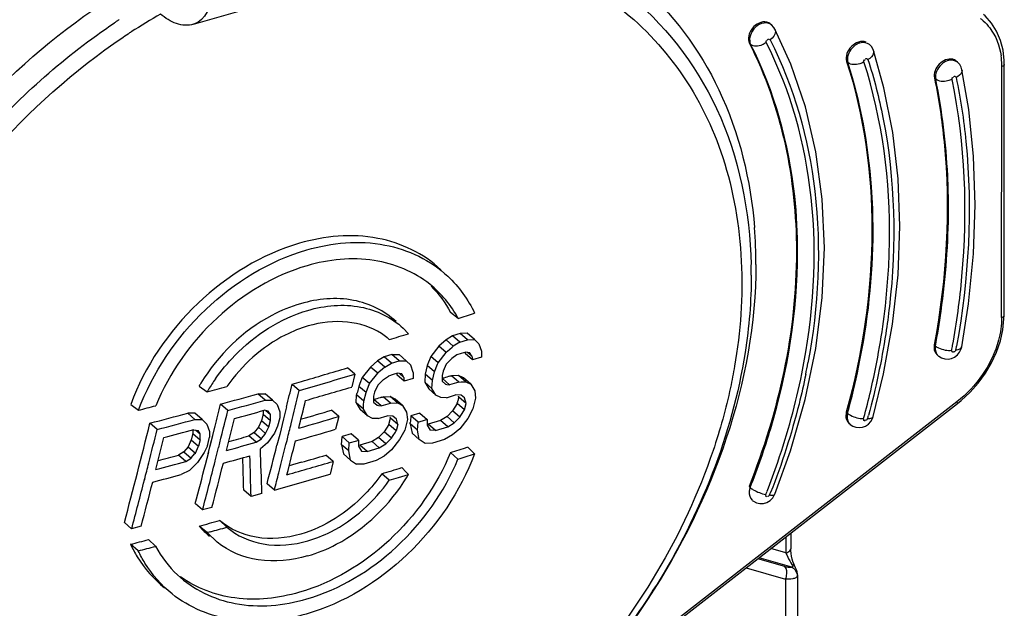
# Model space of a CAD drawing. Header units: millimetres. Extents: x 0 to 420, y 0 to 297.
# Tile 339 of 514: x 369.18 to 371.21, y 136.16 to 137.38. Entities that reach past the tile are written whole.
import ezdxf

# ---------------------------------------------------------------- set-up
doc = ezdxf.new("R2010")
doc.units = ezdxf.units.MM
doc.header["$LTSCALE"] = 23.1
doc.layers.get('0').update_dxf_attribs({"linetype": 'CONTINUOUS'})

msp = doc.modelspace()

# ---------------------------------------------------------------- linework, layer by layer
at = {"color": 7, "linetype": 'Continuous'}
for p, q in [((369.5381, 137.3711), (370.2223, 137.5686)), ((370.7328, 137.3694), (370.7303, 137.3716)), ((370.7328, 137.3694), (370.7326, 137.3695)), ((370.6893, 137.3294), (370.6868, 137.3316)), ((370.9349, 137.329), (370.9339, 137.3298)), ((370.8902, 137.2919), (370.8877, 137.294)), ((371.1168, 137.2927), (371.1143, 137.2949)), ((371.1169, 137.2926), (371.1168, 137.2927)), ((371.213, 136.7694), (371.2135, 137.2879)), ((371.208, 136.7651), (371.2085, 137.2836)), ((371.0717, 137.2577), (371.0692, 137.2599)), ((370.9826, 136.7514), (370.9938, 136.8532)), ((370.0847, 136.7632), (370.0693, 136.7755)), ((369.9712, 136.743), (369.9822, 136.7315)), ((369.9426, 136.7195), (369.9385, 136.7228)), ((370.0598, 136.719), (370.0452, 136.7062)), ((370.0733, 136.7273), (370.0598, 136.719)), ((370.0748, 136.7059), (370.0598, 136.719)), ((370.0889, 136.7322), (370.0733, 136.7273)), ((370.0883, 136.7143), (370.0733, 136.7273)), ((370.0883, 136.7143), (370.1039, 136.7192)), ((370.1035, 136.7327), (370.0889, 136.7322)), ((370.1039, 136.7192), (370.0889, 136.7322)), ((370.1185, 136.7197), (370.1035, 136.7327)), ((370.1039, 136.7192), (370.1185, 136.7197)), ((370.1185, 136.7197), (370.1278, 136.7104)), ((370.0452, 136.7062), (370.0285, 136.6846)), ((370.0602, 136.6931), (370.0452, 136.7062)), ((370.0602, 136.6931), (370.0627, 136.6953)), ((370.0627, 136.6953), (370.0724, 136.7038)), ((370.0724, 136.7038), (370.0748, 136.7059)), ((370.0883, 136.7143), (370.0748, 136.7059)), ((370.1278, 136.7104), (370.1329, 136.6956)), ((370.1329, 136.6956), (370.1329, 136.6833)), ((371.0686, 136.7083), (371.0711, 136.7062)), ((369.9185, 136.6755), (369.9037, 136.6628)), ((369.9322, 136.6837), (369.9185, 136.6755)), ((369.9335, 136.6624), (369.9185, 136.6755)), ((369.9479, 136.6885), (369.9322, 136.6837)), ((369.9472, 136.6707), (369.9322, 136.6837)), ((369.9472, 136.6707), (369.9629, 136.6755)), ((369.9479, 136.6885), (369.9626, 136.6889)), ((369.9629, 136.6755), (369.9479, 136.6885)), ((369.9776, 136.6758), (369.9626, 136.6889)), ((369.9629, 136.6755), (369.9776, 136.6758)), ((369.9776, 136.6758), (369.987, 136.6664)), ((370.0285, 136.6846), (370.0211, 136.6659)), ((370.0435, 136.6715), (370.0285, 136.6846)), ((370.0435, 136.6715), (370.0602, 136.6931)), ((370.0716, 136.6803), (370.0601, 136.6686)), ((370.0821, 136.6877), (370.0716, 136.6803)), ((370.0914, 136.6907), (370.0821, 136.6877)), ((370.1008, 136.6936), (370.0914, 136.6907)), ((370.1142, 136.6774), (370.0992, 136.6905)), ((370.1091, 136.6921), (370.1008, 136.6936)), ((370.1132, 136.6853), (370.1043, 136.693)), ((370.1098, 136.691), (370.1091, 136.6921)), ((370.1132, 136.6853), (370.1098, 136.691)), ((370.1132, 136.6853), (370.1135, 136.6826)), ((370.1132, 136.6853), (370.1135, 136.6826)), ((370.1135, 136.6826), (370.1142, 136.6774)), ((370.1329, 136.6833), (370.1142, 136.6774)), ((371.0744, 136.6882), (371.0769, 136.686)), ((371.0769, 136.686), (371.077, 136.6858)), ((369.8713, 136.6479), (369.8563, 136.661)), ((369.9037, 136.6628), (369.8868, 136.6414)), ((369.9187, 136.6498), (369.9037, 136.6628)), ((369.9287, 136.6583), (369.9212, 136.6519)), ((369.9335, 136.6624), (369.9287, 136.6583)), ((369.9335, 136.6624), (369.9472, 136.6707)), ((369.9922, 136.6516), (369.987, 136.6664)), ((370.0211, 136.6659), (370.0168, 136.6483)), ((370.0361, 136.6529), (370.0211, 136.6659)), ((370.0361, 136.6529), (370.0422, 136.6684)), ((370.0422, 136.6684), (370.0435, 136.6715)), ((370.0422, 136.6684), (370.0435, 136.6715)), ((370.0601, 136.6686), (370.0538, 136.6543)), ((369.8713, 136.6479), (369.8649, 136.6215)), ((369.8868, 136.6414), (369.8818, 136.629)), ((369.9018, 136.6284), (369.8868, 136.6414)), ((369.9018, 136.6284), (369.9187, 136.6498)), ((369.9212, 136.6519), (369.9187, 136.6498)), ((369.9303, 136.6369), (369.9187, 136.6252)), ((369.9303, 136.6369), (369.9408, 136.6442)), ((369.9502, 136.647), (369.9408, 136.6442)), ((369.9597, 136.6499), (369.9502, 136.647)), ((369.9733, 136.6336), (369.9583, 136.6466)), ((369.9681, 136.6484), (369.9597, 136.6499)), ((369.9723, 136.6414), (369.9633, 136.6492)), ((369.9688, 136.6472), (369.9681, 136.6484)), ((369.9723, 136.6414), (369.9688, 136.6472)), ((369.9723, 136.6414), (369.9726, 136.6388)), ((369.9723, 136.6414), (369.9726, 136.6388)), ((369.9726, 136.6388), (369.9733, 136.6336)), ((369.9922, 136.6393), (369.9733, 136.6336)), ((369.9922, 136.6516), (369.9922, 136.6393)), ((370.0168, 136.6483), (370.0157, 136.6316)), ((370.0319, 136.6352), (370.0168, 136.6483)), ((370.0313, 136.6269), (370.0319, 136.6352)), ((370.0319, 136.6352), (370.0361, 136.6529)), ((370.0517, 136.6455), (370.0516, 136.6332)), ((370.0538, 136.6543), (370.0517, 136.6455)), ((370.0672, 136.6259), (370.0522, 136.6389)), ((370.0554, 136.6399), (370.0537, 136.6394)), ((370.0855, 136.6453), (370.0709, 136.6448)), ((370.086, 136.6317), (370.0709, 136.6448)), ((370.1005, 136.6323), (370.0855, 136.6453)), ((370.0958, 136.6404), (370.0855, 136.6453)), ((370.1108, 136.6274), (370.0958, 136.6404)), ((369.5498, 136.6234), (369.5661, 136.6114)), ((369.7417, 136.6275), (369.7611, 136.6331)), ((369.7417, 136.6275), (369.7567, 136.6145)), ((369.8794, 136.6228), (369.8772, 136.614)), ((369.8818, 136.629), (369.8794, 136.6228)), ((369.8944, 136.6098), (369.8794, 136.6228)), ((369.8944, 136.6098), (369.9018, 136.6284)), ((369.9187, 136.6252), (369.9123, 136.611)), ((370.0307, 136.6186), (370.0157, 136.6316)), ((370.0157, 136.6316), (370.0239, 136.6179)), ((370.039, 136.6048), (370.0239, 136.6179)), ((370.0307, 136.6186), (370.0313, 136.6269)), ((370.039, 136.6048), (370.0307, 136.6186)), ((370.0516, 136.6332), (370.0589, 136.6273)), ((370.0589, 136.6273), (370.0616, 136.6269)), ((370.0616, 136.6269), (370.0672, 136.6259)), ((370.086, 136.6317), (370.0672, 136.6259)), ((370.086, 136.6317), (370.0908, 136.6319)), ((370.0908, 136.6319), (370.098, 136.6322)), ((370.098, 136.6322), (370.1005, 136.6323)), ((370.1005, 136.6323), (370.1108, 136.6274)), ((370.1108, 136.6274), (370.119, 136.6137)), ((369.6712, 136.6075), (369.6861, 136.6076)), ((369.6862, 136.5945), (369.6712, 136.6075)), ((369.7011, 136.5946), (369.6861, 136.6076)), ((369.6862, 136.5945), (369.7011, 136.5946)), ((369.7107, 136.585), (369.7011, 136.5946)), ((369.8739, 136.5885), (369.8751, 136.6052)), ((369.8901, 136.5921), (369.8751, 136.6052)), ((369.8901, 136.5921), (369.8944, 136.6098)), ((369.9123, 136.611), (369.9101, 136.6022)), ((369.9101, 136.6022), (369.9101, 136.59)), ((369.9258, 136.5825), (369.9108, 136.5955)), ((369.914, 136.5965), (369.9121, 136.5959)), ((369.9297, 136.6012), (369.9444, 136.6016)), ((369.9447, 136.5882), (369.9297, 136.6012)), ((369.9594, 136.5885), (369.9444, 136.6016)), ((369.9549, 136.5966), (369.9444, 136.6016)), ((369.9699, 136.5836), (369.9549, 136.5966)), ((370.0493, 136.5999), (370.039, 136.6048)), ((370.0608, 136.5994), (370.0493, 136.5999)), ((370.0608, 136.5994), (370.0795, 136.6053)), ((370.0909, 136.6048), (370.0795, 136.6053)), ((370.0861, 136.6008), (370.085, 136.5964)), ((370.1011, 136.5877), (370.0861, 136.6008)), ((370.0981, 136.599), (370.0909, 136.6048)), ((370.1011, 136.5877), (370.0981, 136.599)), ((370.1209, 136.5981), (370.1155, 136.5761)), ((370.119, 136.6137), (370.1209, 136.5981)), ((369.4081, 136.5855), (369.4242, 136.5734)), ((369.6089, 136.5729), (369.5939, 136.586)), ((369.6925, 136.5717), (369.684, 136.5734)), ((369.7107, 136.585), (369.716, 136.5701)), ((369.7301, 136.5802), (369.7241, 136.5558)), ((369.8382, 136.5605), (369.8232, 136.5735)), ((369.8889, 136.5755), (369.8739, 136.5885)), ((369.8739, 136.5885), (369.8823, 136.5747)), ((369.8973, 136.5617), (369.8823, 136.5747)), ((369.8889, 136.5755), (369.8895, 136.5838)), ((369.8973, 136.5617), (369.8889, 136.5755)), ((369.8895, 136.5838), (369.8901, 136.5921)), ((369.9101, 136.59), (369.9174, 136.584)), ((369.9174, 136.584), (369.9202, 136.5835)), ((369.9202, 136.5835), (369.9258, 136.5825)), ((369.9258, 136.5825), (369.9447, 136.5882)), ((369.9447, 136.5882), (369.9569, 136.5885)), ((369.9569, 136.5885), (369.9594, 136.5885)), ((369.9594, 136.5885), (369.9699, 136.5836)), ((369.9699, 136.5836), (369.9781, 136.5698)), ((370.0829, 136.5876), (370.0734, 136.5724)), ((370.0979, 136.5745), (370.0829, 136.5876)), ((370.0963, 136.572), (370.0979, 136.5745)), ((370.0963, 136.572), (370.0979, 136.5745)), ((370.0979, 136.5745), (370.1011, 136.5877)), ((370.1155, 136.5761), (370.1049, 136.5565)), ((371.1156, 136.5908), (370.3947, 136.0308)), ((370.3958, 136.0272), (371.1167, 136.5872)), ((369.5409, 136.5544), (369.5259, 136.5674)), ((369.541, 136.5674), (369.5259, 136.5674)), ((369.5409, 136.5544), (369.556, 136.5544)), ((369.556, 136.5544), (369.541, 136.5674)), ((369.556, 136.5544), (369.5657, 136.5447)), ((369.679, 136.5545), (369.6785, 136.5523)), ((369.679, 136.5545), (369.6785, 136.5523)), ((369.6812, 136.5633), (369.679, 136.5545)), ((369.6817, 136.5654), (369.6812, 136.5633)), ((369.6817, 136.5654), (369.6812, 136.5633)), ((369.6818, 136.5674), (369.6817, 136.5654)), ((369.6818, 136.5674), (369.6817, 136.5654)), ((369.6817, 136.5654), (369.6967, 136.5524)), ((369.6818, 136.5727), (369.6818, 136.5674)), ((369.6877, 136.5726), (369.6968, 136.5647)), ((369.6968, 136.5647), (369.6925, 136.5717)), ((369.6967, 136.5524), (369.6968, 136.5647)), ((369.716, 136.5578), (369.7116, 136.5403)), ((369.716, 136.5701), (369.716, 136.5578)), ((369.724, 136.5558), (369.716, 136.5235)), ((369.8382, 136.5605), (369.8316, 136.5341)), ((369.9077, 136.5567), (369.8973, 136.5617)), ((369.9193, 136.5561), (369.9077, 136.5567)), ((369.9193, 136.5561), (369.9382, 136.5618)), ((369.9498, 136.5612), (369.9382, 136.5618)), ((369.9418, 136.5439), (369.9451, 136.557)), ((369.9601, 136.544), (369.9451, 136.557)), ((369.9571, 136.5553), (369.9498, 136.5612)), ((369.9601, 136.544), (369.9571, 136.5553)), ((369.9801, 136.5542), (369.9746, 136.5322)), ((369.9781, 136.5698), (369.9801, 136.5542)), ((369.9869, 136.5617), (369.9861, 136.5507)), ((370.0058, 136.5676), (369.9869, 136.5617)), ((370.0019, 136.5487), (369.9869, 136.5617)), ((370.0019, 136.5487), (370.0172, 136.5534)), ((370.0058, 136.5676), (370.0208, 136.5545)), ((370.0172, 136.5534), (370.0208, 136.5545)), ((370.0208, 136.5545), (370.0206, 136.5423)), ((370.0618, 136.5607), (370.0482, 136.5524)), ((370.0734, 136.5724), (370.0618, 136.5607)), ((370.0768, 136.5477), (370.0618, 136.5607)), ((370.0884, 136.5594), (370.0734, 136.5724)), ((370.0768, 136.5477), (370.0884, 136.5594)), ((370.1049, 136.5565), (370.0881, 136.535)), ((370.0884, 136.5594), (370.0918, 136.5648)), ((370.0918, 136.5648), (370.0963, 136.572)), ((370.8895, 136.5672), (370.887, 136.5693)), ((369.4628, 136.5336), (369.4478, 136.5466)), ((369.5366, 136.5328), (369.5366, 136.5274)), ((369.5387, 136.5333), (369.5473, 136.5316)), ((369.5424, 136.5326), (369.5516, 136.5245)), ((369.5657, 136.5447), (369.5711, 136.5298)), ((369.5684, 136.4839), (369.5826, 136.5405)), ((369.672, 136.5382), (369.6634, 136.5276)), ((369.6785, 136.5523), (369.672, 136.5382)), ((369.672, 136.5382), (369.687, 136.5252)), ((369.6785, 136.5523), (369.6935, 136.5392)), ((369.687, 136.5252), (369.6935, 136.5392)), ((369.6935, 136.5392), (369.6967, 136.5524)), ((369.7116, 136.5403), (369.7052, 136.5262)), ((369.9418, 136.5439), (369.9322, 136.5288)), ((369.9568, 136.5309), (369.9418, 136.5439)), ((369.9601, 136.544), (369.9568, 136.5309)), ((370.0007, 136.5321), (369.9857, 136.5452)), ((369.9857, 136.5452), (369.9877, 136.5356)), ((369.9861, 136.5507), (369.9859, 136.5479)), ((369.9877, 136.5356), (369.9896, 136.5261)), ((370.0007, 136.5321), (370.0019, 136.5487)), ((370.0206, 136.5423), (370.0268, 136.5321)), ((370.0482, 136.5524), (370.0232, 136.5446)), ((370.0382, 136.5316), (370.0232, 136.5446)), ((370.0382, 136.5316), (370.0632, 136.5394)), ((370.0632, 136.5394), (370.0482, 136.5524)), ((370.0632, 136.5394), (370.0768, 136.5477)), ((370.0881, 136.535), (370.0734, 136.5223)), ((370.8922, 136.5466), (370.8947, 136.5445)), ((370.8947, 136.5445), (370.8949, 136.5443)), ((370.8949, 136.5442), (370.9007, 136.5404)), ((369.5333, 136.5122), (369.5267, 136.4981)), ((369.5338, 136.5143), (369.5333, 136.5122)), ((369.5338, 136.5143), (369.5333, 136.5122)), ((369.5333, 136.5122), (369.5483, 136.4991)), ((369.536, 136.5231), (369.5338, 136.5143)), ((369.5366, 136.5253), (369.536, 136.5231)), ((369.5366, 136.5253), (369.536, 136.5231)), ((369.5366, 136.5274), (369.5366, 136.5253)), ((369.5366, 136.5274), (369.5366, 136.5253)), ((369.5366, 136.5253), (369.5516, 136.5123)), ((369.5516, 136.5245), (369.5473, 136.5316)), ((369.5516, 136.5123), (369.5483, 136.4991)), ((369.5516, 136.5123), (369.5516, 136.5245)), ((369.5666, 136.5), (369.571, 136.5175)), ((369.5711, 136.5298), (369.571, 136.5175)), ((369.5721, 136.4986), (369.5778, 136.5213)), ((369.6634, 136.5276), (369.6526, 136.5205)), ((369.6676, 136.5075), (369.6526, 136.5205)), ((369.6634, 136.5276), (369.6784, 136.5146)), ((369.6676, 136.5075), (369.6784, 136.5146)), ((369.6784, 136.5146), (369.6792, 136.5156)), ((369.6784, 136.5146), (369.6792, 136.5156)), ((369.6792, 136.5156), (369.6856, 136.5234)), ((369.6856, 136.5234), (369.687, 136.5252)), ((369.6856, 136.5234), (369.687, 136.5252)), ((369.7052, 136.5262), (369.6911, 136.5059)), ((369.716, 136.5235), (369.7103, 136.5011)), ((369.7312, 136.5112), (369.7319, 136.5143)), ((369.8436, 136.5023), (369.8449, 136.5189)), ((369.8639, 136.5246), (369.8449, 136.5189)), ((369.8449, 136.5189), (369.8599, 136.5059)), ((369.8789, 136.5115), (369.8639, 136.5246)), ((369.9205, 136.5172), (369.9068, 136.509)), ((369.9322, 136.5288), (369.9205, 136.5172)), ((369.9355, 136.5042), (369.9205, 136.5172)), ((369.9472, 136.5158), (369.9322, 136.5288)), ((369.9355, 136.5042), (369.9472, 136.5158)), ((369.9639, 136.5128), (369.9469, 136.4914)), ((369.9472, 136.5158), (369.9507, 136.5212)), ((369.9507, 136.5212), (369.9552, 136.5283)), ((369.9552, 136.5283), (369.9568, 136.5309)), ((369.9552, 136.5283), (369.9568, 136.5309)), ((369.9746, 136.5322), (369.9639, 136.5128)), ((370.0046, 136.5131), (369.9896, 136.5261)), ((370.0046, 136.5131), (370.0007, 136.5321)), ((370.017, 136.5048), (370.0046, 136.5131)), ((370.0382, 136.5316), (370.0268, 136.5321)), ((370.0567, 136.513), (370.0316, 136.5053)), ((370.0734, 136.5223), (370.0567, 136.513)), ((369.5267, 136.4981), (369.518, 136.4876)), ((369.5267, 136.4981), (369.5417, 136.4851)), ((369.5417, 136.4851), (369.5483, 136.4991)), ((369.5666, 136.5), (369.5601, 136.486)), ((369.5835, 136.4715), (369.5899, 136.4968)), ((369.6911, 136.5059), (369.6761, 136.4936)), ((369.8586, 136.4893), (369.8436, 136.5023)), ((369.8436, 136.5023), (369.8476, 136.4833)), ((369.8586, 136.4893), (369.8599, 136.5059)), ((369.8599, 136.5059), (369.8754, 136.5105)), ((369.8754, 136.5105), (369.8789, 136.5115)), ((369.8789, 136.5115), (369.8788, 136.4993)), ((369.8788, 136.4993), (369.885, 136.489)), ((369.9068, 136.509), (369.8815, 136.5014)), ((369.8965, 136.4884), (369.8815, 136.5014)), ((369.8965, 136.4884), (369.9218, 136.496)), ((369.9218, 136.496), (369.9068, 136.509)), ((369.9218, 136.496), (369.9355, 136.5042)), ((370.0316, 136.5053), (370.017, 136.5048)), ((370.1186, 136.4835), (370.1046, 136.4975)), ((369.518, 136.4876), (369.5072, 136.4806)), ((369.5222, 136.4676), (369.5072, 136.4806)), ((369.518, 136.4876), (369.533, 136.4746)), ((369.5222, 136.4676), (369.533, 136.4746)), ((369.533, 136.4746), (369.534, 136.4757)), ((369.533, 136.4746), (369.534, 136.4757)), ((369.534, 136.4757), (369.5403, 136.4834)), ((369.5403, 136.4834), (369.5417, 136.4851)), ((369.5403, 136.4834), (369.5417, 136.4851)), ((369.5601, 136.486), (369.5459, 136.4658)), ((369.5627, 136.4616), (369.5693, 136.4875)), ((369.5828, 136.4686), (369.5835, 136.4715)), ((369.8267, 136.4678), (369.8117, 136.4808)), ((369.8626, 136.4702), (369.8476, 136.4833)), ((369.8626, 136.4702), (369.8586, 136.4893)), ((369.885, 136.489), (369.8965, 136.4884)), ((369.9321, 136.4789), (369.9152, 136.4697)), ((369.9469, 136.4914), (369.9321, 136.4789)), ((370.0845, 136.4727), (370.069, 136.4862)), ((369.5459, 136.4658), (369.5296, 136.4492)), ((369.7611, 136.4661), (369.7357, 136.4588)), ((369.8267, 136.4678), (369.82, 136.4415)), ((369.8626, 136.4702), (369.8751, 136.4618)), ((369.8898, 136.4622), (369.8751, 136.4618)), ((369.9152, 136.4697), (369.8898, 136.4622)), ((369.9775, 136.4455), (369.9684, 136.4549)), ((369.5296, 136.4492), (369.5122, 136.4405)), ((369.9423, 136.4287), (369.927, 136.4423)), ((369.9423, 136.4287), (369.9617, 136.4346)), ((369.9617, 136.4346), (369.9821, 136.4408)), ((369.9821, 136.4408), (369.9775, 136.4455)), ((369.4368, 136.4305), (369.4365, 136.4294)), ((369.705, 136.4085), (369.69, 136.4215)), ((370.6884, 136.4136), (370.6859, 136.4158)), ((369.6568, 136.3949), (369.6418, 136.408)), ((369.6793, 136.4012), (369.6568, 136.3949)), ((369.5567, 136.3674), (369.5417, 136.3804)), ((369.5761, 136.3727), (369.5567, 136.3674)), ((370.6915, 136.3881), (370.6925, 136.3873)), ((369.4101, 136.3284), (369.3951, 136.3415)), ((369.4297, 136.3336), (369.4101, 136.3284)), ((369.5632, 136.3229), (369.5496, 136.334)), ((369.592, 136.3456), (369.6066, 136.3318)), ((369.5659, 136.3207), (369.5632, 136.3229)), ((369.5659, 136.3207), (369.5632, 136.3229)), ((369.5659, 136.3207), (369.573, 136.3226)), ((369.5868, 136.3007), (369.5659, 136.3207)), ((370.7622, 136.3118), (370.7622, 136.2785)), ((370.7722, 136.3196), (370.7722, 136.2871)), ((369.4239, 136.2829), (369.4078, 136.2964)), ((369.4451, 136.3061), (369.4596, 136.2923)), ((370.7742, 136.2492), (370.7067, 136.2687)), ((370.7622, 136.2785), (370.7309, 136.2875)), ((370.7622, 136.2785), (370.7658, 136.2701)), ((370.6798, 136.2478), (370.7612, 136.2243)), ((370.7599, 136.2505), (370.704, 136.2666)), ((370.7635, 136.2495), (370.7599, 136.2505)), ((370.7751, 136.2492), (370.7742, 136.2492)), ((370.7851, 136.2332), (370.7852, 136.2297)), ((370.7862, 136.2333), (370.7862, 136.0299)), ((370.7612, 136.2243), (370.7612, 136.0083)), ((370.7768, 136.2252), (370.7723, 136.2245))]:
    msp.add_line(p, q, dxfattribs=at)
for points in [[(371.2135, 137.2879), (371.2133, 137.2963), (371.2108, 137.3176), (371.2055, 137.3378), (371.1975, 137.3566), (371.1868, 137.3735), (371.1736, 137.3883), (371.1702, 137.3913)], [(370.7393, 137.3611), (370.7372, 137.3646), (370.7326, 137.3696)], [(370.8372, 136.8061), (370.8417, 136.9093), (370.8373, 137.0099), (370.8241, 137.1073), (370.8023, 137.2005), (370.7721, 137.2889), (370.7393, 137.3611)], [(370.9431, 137.3165), (370.9417, 137.32), (370.9388, 137.3249), (370.9349, 137.329)], [(370.9938, 136.8532), (370.9976, 136.9535), (370.9939, 137.0516), (370.983, 137.1472), (370.9647, 137.2396), (370.9431, 137.3165)], [(371.1259, 137.2771), (371.1242, 137.2826), (371.1213, 137.2878), (371.117, 137.2925)], [(371.1254, 136.7043), (371.1396, 136.7933), (371.1499, 136.8964), (371.1534, 136.9981), (371.1501, 137.0977), (371.1401, 137.195), (371.1259, 137.2771)], [(370.8021, 136.5956), (370.824, 136.7013), (370.8372, 136.8061)], [(371.1167, 136.5872), (371.1243, 136.5934), (371.1428, 136.6106), (371.1596, 136.6295), (371.1745, 136.6499), (371.1873, 136.6714), (371.1976, 136.6938), (371.2053, 136.7166), (371.2104, 136.7394), (371.2128, 136.7621), (371.213, 136.7694)], [(370.9427, 136.5604), (370.9641, 136.6485), (370.9826, 136.7514)], [(371.0839, 136.6815), (371.0905, 136.6795), (371.0975, 136.6791), (371.1042, 136.6804), (371.1107, 136.6833), (371.1166, 136.6879), (371.1212, 136.6936), (371.1243, 136.7002), (371.1254, 136.7044)], [(371.0771, 136.6858), (371.078, 136.685), (371.0839, 136.6815)], [(370.7393, 136.4), (370.7718, 136.4899), (370.8021, 136.5956)], [(370.9007, 136.5404), (370.907, 136.5382), (370.9136, 136.5375), (370.9203, 136.5384), (370.9267, 136.5408), (370.9327, 136.5448), (370.9376, 136.55), (370.9412, 136.5561), (370.9427, 136.5604)], [(370.7017, 136.3819), (370.7084, 136.3805), (370.7156, 136.3808), (370.723, 136.383), (370.7297, 136.3871), (370.7351, 136.3926), (370.7389, 136.3991), (370.7393, 136.4001)], [(370.6925, 136.3872), (370.695, 136.3853), (370.7017, 136.3819)], [(370.7801, 136.2527), (370.7785, 136.2563), (370.7768, 136.2609), (370.7752, 136.266), (370.7738, 136.2717), (370.7728, 136.2777), (370.7723, 136.2837), (370.7722, 136.2871)], [(370.7862, 136.2333), (370.7862, 136.2348), (370.7854, 136.2395), (370.7842, 136.2436), (370.7823, 136.2481), (370.7801, 136.2527)]]:
    msp.add_lwpolyline(points, dxfattribs=at)
for centre, radius, start, end in [((370.1236, 136.2588), 1.3086, 119.9867, 123.0945), ((370.1392, 136.238), 1.3694, 123.6966, 123.9477), ((370.138, 136.2398), 1.3673, 123.455, 123.6966), ((370.7214, 137.3563), 0.0173, 49.6155, 56.6874), ((371.0982, 137.2982), 0.1074, 48.037, 52.1858), ((370.1346, 136.2418), 1.3288, 123.2529, 123.9524), ((370.1325, 136.245), 1.3251, 123.0881, 123.2526), ((371.0568, 137.284), 0.1517, 1.3538, 8.3392), ((371.0497, 137.2837), 0.1588, 359.9403, 1.3945), ((369.7449, 136.8757), 0.9552, 359.9217, 4.5078), ((369.7444, 136.8521), 0.9461, 0.0446, 1.3432), ((365.9735, 149.8737), 13.74, 287.41079, 287.56006), ((369.8473, 136.6088), 0.1461, 51.9119, 57.3452), ((369.8481, 136.6099), 0.1447, 51.3103, 51.9026), ((365.8823, 150.136), 14.0174, 286.83773, 287.007), ((369.4478, 137.006), 1.6855, 349.4483, 349.7948), ((369.431, 137.0115), 1.7113, 349.4484, 349.7192), ((370.2683, 136.7144), 0.1708, 187.6026, 188.0455), ((365.9284, 149.9096), 13.8186, 286.1026, 286.51362), ((369.471, 136.9185), 1.3594, 348.4995, 349.5184), ((369.8947, 136.4196), 0.3806, 144.9085, 148.8715), ((365.8758, 150.1315), 14.0631, 286.01949, 286.50588), ((370.2192, 136.6829), 0.2634, 187.3251, 187.636), ((370.1443, 136.6729), 0.1879, 187.6381, 188.0432), ((369.8749, 137.2049), 0.5931, 287.3912, 287.5393), ((370.6096, 134.8962), 1.8297, 107.2241, 107.6334), ((369.8452, 137.363), 0.7528, 287.1995, 287.4473), ((369.8713, 136.4378), 0.3713, 148.9055, 150.0073), ((365.6766, 150.9131), 14.8211, 285.21442, 285.37814), ((369.8865, 136.4246), 0.3708, 148.8838, 149.7556), ((356.5449, 139.8307), 13.58, 346.15121, 346.35669), ((356.1842, 139.9086), 13.9664, 346.06655, 346.35776), ((365.8952, 150.0401), 13.9935, 286.07263, 286.47992), ((371.4536, 136.2308), 1.6223, 166.3368, 166.5503), ((365.8638, 150.1364), 14.0545, 285.3909, 285.718), ((365.8473, 150.2349), 14.1704, 285.39395, 285.71837), ((356.225, 139.9033), 13.943, 346.02625, 346.26817), ((369.2056, 136.7687), 0.6891, 346.2755, 346.5263), ((369.7182, 137.2353), 0.6682, 286.7572, 286.8722), ((370.5474, 134.5206), 2.1703, 106.6219, 106.9695), ((369.6796, 137.4287), 0.8645, 286.6, 286.8179), ((370.754, 136.4295), 0.6895, 165.9963, 166.5607), ((369.6605, 136.4871), 0.4405, 14.9585, 15.2092), ((365.5818, 151.2269), 15.1489, 284.69317, 284.83303), ((356.575, 139.7864), 13.4065, 345.98871, 346.18889), ((365.8553, 150.1861), 14.1409, 285.45176, 285.70906), ((365.9169, 149.8726), 13.8609, 286.10261, 286.36874), ((369.711, 136.6791), 0.3829, 346.1788, 346.516), ((365.7871, 150.4157), 14.3441, 284.78602, 285.10879), ((365.7787, 150.4866), 14.4312, 284.7906, 285.11141), ((356.1163, 139.8894), 13.8942, 345.8669, 346.1905), ((356.1308, 139.8905), 13.8979, 345.83952, 346.11914), ((365.9211, 149.8976), 13.9004, 286.01184, 286.36754), ((369.4763, 136.4308), 0.4855, 15.0701, 15.3003), ((369.3592, 136.9831), 1.6208, 344.73, 345.0404), ((369.3565, 136.986), 1.6322, 344.7301, 344.9716), ((356.1776, 139.8483), 13.6748, 345.14101, 346.02837), ((356.0255, 139.8773), 13.8471, 345.73192, 346.02626), ((365.7797, 150.4629), 14.4278, 284.84797, 285.10194), ((356.2592, 139.89), 13.8892, 345.93342, 346.06641), ((365.9344, 149.8267), 13.8522, 285.98336, 286.34041), ((369.3475, 136.5926), 0.6399, 355.7449, 355.9915), ((370.0403, 136.9359), 0.3916, 267.2213, 267.4977), ((356.0816, 139.8678), 13.8081, 345.67399, 345.95502), ((365.8495, 150.1067), 14.1085, 285.46277, 285.6381), ((365.8466, 150.1564), 14.1737, 285.38255, 285.63945), ((355.3921, 135.9486), 14.2944, 1.81465, 2.185), ((356.5805, 139.8163), 13.5419, 345.48173, 345.82934), ((356.3398, 139.8698), 13.8061, 345.63432, 345.92039), ((356.3619, 139.8691), 13.8018, 345.61456, 345.91433), ((366.2713, 148.5173), 12.6162, 287.51865, 287.68809), ((365.7741, 150.3834), 14.3952, 284.8562, 285.03003), ((365.8414, 150.151), 14.1934, 285.35492, 285.58458), ((354.5136, 136.0518), 15.1323, 1.34875, 1.60406), ((355.4071, 136.062), 14.2536, 1.33851, 1.67825), ((365.9144, 149.7912), 13.8693, 286.10253, 286.32024), ((366.2533, 148.6112), 12.7288, 287.51658, 287.67781), ((356.1384, 139.8487), 13.7307, 345.58475, 345.73151), ((365.7721, 150.4306), 14.4578, 284.77964, 285.03328), ((356.4971, 139.7998), 13.4853, 345.31149, 345.66768), ((356.3039, 139.8418), 13.7006, 345.3096, 345.74661), ((356.3117, 139.8446), 13.7112, 345.33188, 345.72711), ((365.9727, 149.628), 13.713, 285.90616, 286.32255), ((366.1609, 148.9001), 13.0146, 286.82037, 287.01078), ((365.7679, 150.4218), 14.474, 284.75234, 284.99246), ((356.4183, 139.8497), 13.7251, 345.47945, 345.63419), ((365.9803, 149.5771), 13.6852, 285.7935, 286.29457), ((369.6617, 136.6276), 0.3709, 328.8841, 329.756), ((356.21, 139.8301), 13.6567, 345.14287, 345.58049), ((356.2286, 139.8301), 13.6564, 345.16497, 345.56122), ((369.275, 136.9722), 1.555, 338.3926, 338.6388), ((369.2716, 136.9755), 1.5671, 338.3927, 338.5831), ((365.9735, 149.4858), 13.6293, 285.21156, 285.39608), ((369.6744, 136.4417), 0.1648, 220.8001, 231.2711), ((365.9726, 149.5278), 13.6873, 285.25085, 285.39685), ((365.8813, 149.8651), 14.0195, 284.5688, 284.72617), ((365.9035, 149.8194), 13.9868, 284.57758, 284.72899), ((369.2551, 136.9808), 1.4585, 327.711, 328.1385), ((369.2477, 136.9855), 1.4674, 324.5602, 327.7087)]:
    msp.add_arc(centre, radius, start, end, dxfattribs=at)
for points, knots in [([(369.5827, 137.4766), (369.5827, 137.4634), (369.5809, 137.4261), (369.5631, 137.3783), (369.5381, 137.3711)], [0, 0, 0, 0, 0.336966, 1, 1, 1, 1]), ([(368.7082, 136.2994), (368.7084, 136.5234), (368.8627, 136.9856), (369.2011, 137.3259), (369.4048, 137.4489)], [0, 0, 0, 0, 0.48493, 1, 1, 1, 1]), ([(370.4584, 137.455), (370.5275, 137.3949), (370.6444, 137.2375), (370.6894, 137.0484), (370.6972, 136.9508)], [0, 0, 0, 0, 0.48341, 1, 1, 1, 1]), ([(370.4297, 137.437), (370.5101, 137.3743), (370.6456, 137.1991), (370.6877, 136.9843), (370.6903, 136.8743)], [0, 0, 0, 0, 0.480853, 1, 1, 1, 1]), ([(370.4105, 137.4111), (370.4615, 137.3725), (370.5532, 137.2768), (370.675, 137.0276), (370.6807, 136.8062), (370.6561, 136.6643)], [0, 0, 0, 0, 0.233396, 0.474289, 1, 1, 1, 1]), ([(369.5381, 137.3711), (369.5268, 137.3678), (369.5004, 137.3696), (369.4794, 137.3838), (369.4696, 137.3922)], [0, 0, 0, 0, 0.476771, 1, 1, 1, 1]), ([(369.0232, 137.0392), (369.0478, 137.0719), (369.1506, 137.1974), (369.2738, 137.3062), (369.3745, 137.374)], [0, 0, 0, 0, 0.252005, 1, 1, 1, 1]), ([(370.7226, 137.3755), (370.7121, 137.378), (370.6889, 137.3664), (370.682, 137.341), (370.6868, 137.3316)], [0, 0, 0, 0, 0.504929, 1, 1, 1, 1]), ([(370.7025, 137.3675), (370.6994, 137.3652), (370.6895, 137.3555), (370.6847, 137.3384), (370.6893, 137.3294)], [0, 0, 0, 0, 0.278645, 1, 1, 1, 1]), ([(371.1701, 137.3781), (371.175, 137.3737), (371.1936, 137.3535), (371.2039, 137.3265), (371.2069, 137.306)], [0, 0, 0, 0, 0.242853, 1, 1, 1, 1]), ([(370.7393, 137.361), (370.7401, 137.3595), (370.7418, 137.3507), (370.735, 137.3428), (370.7295, 137.3389)], [0, 0, 0, 0, 0.208205, 1, 1, 1, 1]), ([(369.6976, 135.6153), (369.5958, 135.5894), (369.3911, 135.5687), (369.1016, 135.6563), (368.8867, 135.8603), (368.7808, 136.1469), (368.7884, 136.4741), (368.9396, 136.9207), (369.1906, 137.2082), (369.3924, 137.3441)], [0, 0, 0, 0, 0.122451, 0.234179, 0.342069, 0.455401, 0.58011, 0.716281, 1, 1, 1, 1]), ([(370.6868, 137.3316), (370.7536, 137.2008), (370.8174, 136.8813), (370.7468, 136.5694), (370.6859, 136.4158)], [0, 0, 0, 0, 0.470499, 1, 1, 1, 1]), ([(370.7216, 137.3331), (370.719, 137.3311), (370.7095, 137.3258), (370.6953, 137.3242), (370.6893, 137.3294)], [0, 0, 0, 0, 0.290803, 1, 1, 1, 1]), ([(370.7864, 136.8997), (370.7864, 136.9383), (370.7791, 137.0857), (370.7389, 137.2324), (370.6893, 137.3294)], [0, 0, 0, 0, 0.262077, 1, 1, 1, 1]), ([(370.7216, 137.3331), (370.721, 137.3343), (370.7208, 137.3371), (370.7229, 137.3378), (370.7235, 137.3379)], [0, 0, 0, 0, 0.705009, 1, 1, 1, 1]), ([(370.7951, 136.649), (370.8192, 136.7682), (370.8353, 137.004), (370.7721, 137.2342), (370.7216, 137.3331)], [0, 0, 0, 0, 0.522513, 1, 1, 1, 1]), ([(370.7238, 137.3394), (370.7247, 137.34), (370.7266, 137.3417), (370.7283, 137.3395), (370.7282, 137.3388)], [0, 0, 0, 0, 0.587553, 1, 1, 1, 1]), ([(370.7295, 137.3389), (370.7789, 137.2422), (370.8418, 137.0181), (370.8293, 136.7877), (370.8078, 136.6712)], [0, 0, 0, 0, 0.478145, 1, 1, 1, 1]), ([(370.9277, 137.3341), (370.918, 137.3382), (370.8932, 137.3285), (370.8844, 137.3044), (370.8877, 137.294)], [0, 0, 0, 0, 0.488902, 1, 1, 1, 1]), ([(370.9078, 137.3292), (370.9045, 137.3272), (370.8935, 137.3183), (370.8871, 137.3018), (370.8902, 137.2919)], [0, 0, 0, 0, 0.270365, 1, 1, 1, 1]), ([(370.9348, 137.329), (370.9298, 137.3334), (370.9185, 137.3344), (370.9101, 137.3305), (370.9078, 137.3292)], [0, 0, 0, 0, 0.714158, 1, 1, 1, 1]), ([(370.9431, 137.3164), (370.9436, 137.3149), (370.9439, 137.307), (370.937, 137.301), (370.9318, 137.298)], [0, 0, 0, 0, 0.205675, 1, 1, 1, 1]), ([(370.8877, 137.294), (370.9236, 137.1826), (370.9574, 136.9362), (370.9205, 136.6919), (370.887, 136.5693)], [0, 0, 0, 0, 0.479492, 1, 1, 1, 1]), ([(370.9235, 137.2931), (370.9207, 137.2915), (370.9105, 137.2871), (370.8964, 137.2865), (370.8902, 137.2919)], [0, 0, 0, 0, 0.283389, 1, 1, 1, 1]), ([(370.9423, 136.9446), (370.9423, 136.9749), (370.9382, 137.0922), (370.9169, 137.209), (370.8902, 137.2919)], [0, 0, 0, 0, 0.258209, 1, 1, 1, 1]), ([(370.9235, 137.2931), (370.9231, 137.2945), (370.9232, 137.2974), (370.9254, 137.2979), (370.926, 137.2978)], [0, 0, 0, 0, 0.719293, 1, 1, 1, 1]), ([(370.9677, 136.7885), (370.9726, 136.8326), (370.9839, 137.0017), (370.9619, 137.174), (370.9235, 137.2931)], [0, 0, 0, 0, 0.261736, 1, 1, 1, 1]), ([(370.9265, 137.2993), (370.9274, 137.2999), (370.9295, 137.3013), (370.9307, 137.2988), (370.9305, 137.2981)], [0, 0, 0, 0, 0.570013, 1, 1, 1, 1]), ([(370.9318, 137.298), (370.9444, 137.2588), (370.9871, 137.0924), (370.9908, 136.9171), (370.976, 136.7876)], [0, 0, 0, 0, 0.239912, 1, 1, 1, 1]), ([(371.1068, 137.2987), (371.0972, 137.3009), (371.0757, 137.2912), (371.0671, 137.2698), (371.0692, 137.2599)], [0, 0, 0, 0, 0.491996, 1, 1, 1, 1]), ([(371.0922, 137.2941), (371.0888, 137.2924), (371.077, 137.2841), (371.0695, 137.2681), (371.0717, 137.2577)], [0, 0, 0, 0, 0.264373, 1, 1, 1, 1]), ([(371.1168, 137.2927), (371.1122, 137.2967), (371.1022, 137.298), (371.0944, 137.2951), (371.0922, 137.2941)], [0, 0, 0, 0, 0.717406, 1, 1, 1, 1]), ([(371.1259, 137.2771), (371.1262, 137.2757), (371.1257, 137.2685), (371.1189, 137.2636), (371.1139, 137.2612)], [0, 0, 0, 0, 0.202843, 1, 1, 1, 1]), ([(371.0692, 137.2599), (371.0781, 137.2164), (371.1054, 137.0337), (371.0943, 136.8462), (371.0686, 136.7083)], [0, 0, 0, 0, 0.240204, 1, 1, 1, 1]), ([(371.0981, 136.9896), (371.0981, 137.0126), (371.096, 137.1024), (371.0852, 137.1922), (371.0717, 137.2577)], [0, 0, 0, 0, 0.255473, 1, 1, 1, 1]), ([(371.1054, 137.2571), (371.1026, 137.2557), (371.0918, 137.2521), (371.078, 137.2522), (371.0717, 137.2577)], [0, 0, 0, 0, 0.278184, 1, 1, 1, 1]), ([(371.1067, 136.7073), (371.1152, 136.7545), (371.1401, 136.9367), (371.1329, 137.124), (371.1054, 137.2571)], [0, 0, 0, 0, 0.260782, 1, 1, 1, 1]), ([(371.1089, 137.2632), (371.1098, 137.2636), (371.112, 137.2648), (371.1129, 137.2622), (371.1126, 137.2614)], [0, 0, 0, 0, 0.558066, 1, 1, 1, 1]), ([(371.1139, 137.2612), (371.123, 137.2175), (371.1507, 137.0336), (371.14, 136.8449), (371.1148, 136.706)], [0, 0, 0, 0, 0.24031, 1, 1, 1, 1]), ([(371.0711, 136.7062), (371.0756, 136.73), (371.0909, 136.8237), (371.098, 136.9189), (371.0981, 136.9896)], [0, 0, 0, 0, 0.255114, 1, 1, 1, 1]), ([(370.8895, 136.5672), (370.8981, 136.5988), (370.9279, 136.7225), (370.9422, 136.8501), (370.9423, 136.9446)], [0, 0, 0, 0, 0.257342, 1, 1, 1, 1]), ([(370.0492, 136.8639), (370.0138, 136.8971), (369.9151, 136.9441), (369.8087, 136.9335), (369.7567, 136.9185)], [0, 0, 0, 0, 0.473072, 1, 1, 1, 1]), ([(369.7718, 136.9047), (369.8236, 136.9197), (369.9299, 136.9303), (370.0284, 136.8834), (370.0637, 136.8502)], [0, 0, 0, 0, 0.526927, 1, 1, 1, 1]), ([(369.7567, 136.9184), (369.6788, 136.8959), (369.5327, 136.8056), (369.4373, 136.664), (369.4081, 136.5856)], [0, 0, 0, 0, 0.492199, 1, 1, 1, 1]), ([(369.4242, 136.5734), (369.4534, 136.6515), (369.5486, 136.7924), (369.6941, 136.8823), (369.7718, 136.9047)], [0, 0, 0, 0, 0.507867, 1, 1, 1, 1]), ([(370.6884, 136.4136), (370.7043, 136.4537), (370.7588, 136.6103), (370.7863, 136.777), (370.7864, 136.8997)], [0, 0, 0, 0, 0.260078, 1, 1, 1, 1]), ([(370.0264, 136.8337), (369.9939, 136.8599), (369.9078, 136.8949), (369.8171, 136.8849), (369.7725, 136.8721)], [0, 0, 0, 0, 0.47373, 1, 1, 1, 1]), ([(369.7725, 136.8721), (369.7039, 136.8523), (369.5746, 136.7739), (369.4881, 136.6513), (369.4599, 136.5829)], [0, 0, 0, 0, 0.491205, 1, 1, 1, 1]), ([(370.7001, 136.8744), (370.6999, 136.6327), (370.5641, 136.258), (370.2376, 135.8796), (370.0239, 135.7304), (369.9106, 135.6736)], [0, 0, 0, 0, 0.485132, 0.745653, 1, 1, 1, 1]), ([(370.6905, 136.8528), (370.6906, 136.7993), (370.6719, 136.5739), (370.5847, 136.3569), (370.4939, 136.2109)], [0, 0, 0, 0, 0.237286, 1, 1, 1, 1]), ([(369.9567, 136.7566), (369.9328, 136.7791), (369.8662, 136.811), (369.7944, 136.8037), (369.7593, 136.7936)], [0, 0, 0, 0, 0.473088, 1, 1, 1, 1]), ([(369.7593, 136.7936), (369.7388, 136.7877), (369.6562, 136.7536), (369.5883, 136.6874), (369.5534, 136.6296)], [0, 0, 0, 0, 0.240369, 1, 1, 1, 1]), ([(369.5833, 136.6383), (369.5952, 136.6553), (369.6462, 136.717), (369.7174, 136.7635), (369.7743, 136.7799)], [0, 0, 0, 0, 0.259183, 1, 1, 1, 1]), ([(369.7743, 136.7799), (369.8093, 136.79), (369.881, 136.7971), (369.9474, 136.7654), (369.9712, 136.743)], [0, 0, 0, 0, 0.526944, 1, 1, 1, 1]), ([(370.9251, 136.5647), (370.93, 136.5833), (370.9483, 136.6571), (370.9613, 136.7321), (370.9677, 136.7885)], [0, 0, 0, 0, 0.253997, 1, 1, 1, 1]), ([(370.976, 136.7876), (370.9739, 136.7689), (370.9637, 136.6932), (370.9478, 136.6184), (370.9329, 136.5628)], [0, 0, 0, 0, 0.246112, 1, 1, 1, 1]), ([(369.9261, 136.7318), (369.9053, 136.7451), (369.8539, 136.7617), (369.801, 136.7551), (369.7748, 136.7476)], [0, 0, 0, 0, 0.475015, 1, 1, 1, 1]), ([(371.208, 136.7651), (371.208, 136.7492), (371.1982, 136.6823), (371.156, 136.6221), (371.1156, 136.5908)], [0, 0, 0, 0, 0.236522, 1, 1, 1, 1]), ([(369.7748, 136.7476), (369.7586, 136.7429), (369.6929, 136.7165), (369.6376, 136.6666), (369.6069, 136.6226)], [0, 0, 0, 0, 0.239967, 1, 1, 1, 1]), ([(371.0711, 136.7062), (371.0708, 136.7042), (371.0701, 136.6971), (371.073, 136.6894), (371.0769, 136.686)], [0, 0, 0, 0, 0.27685, 1, 1, 1, 1]), ([(371.0711, 136.7062), (371.073, 136.7045), (371.0834, 136.6987), (371.0957, 136.6964), (371.1049, 136.6973)], [0, 0, 0, 0, 0.214241, 1, 1, 1, 1]), ([(371.1083, 136.6932), (371.1074, 136.6932), (371.1049, 136.6931), (371.1052, 136.6959), (371.1058, 136.6965)], [0, 0, 0, 0, 0.507437, 1, 1, 1, 1]), ([(371.1134, 136.6981), (371.1149, 136.6982), (371.1193, 136.6989), (371.1249, 136.7013), (371.1254, 136.7043)], [0, 0, 0, 0, 0.340575, 1, 1, 1, 1]), ([(370.6561, 136.6643), (370.6536, 136.6497), (370.6421, 136.5908), (370.6261, 136.5329), (370.6116, 136.49)], [0, 0, 0, 0, 0.246144, 1, 1, 1, 1]), ([(370.7231, 136.4059), (370.731, 136.4259), (370.7601, 136.5053), (370.7827, 136.5872), (370.7951, 136.649)], [0, 0, 0, 0, 0.254249, 1, 1, 1, 1]), ([(370.8031, 136.6474), (370.799, 136.627), (370.7801, 136.5441), (370.7539, 136.4629), (370.7305, 136.4032)], [0, 0, 0, 0, 0.245827, 1, 1, 1, 1]), ([(371.1167, 136.5872), (371.117, 136.5874), (371.1165, 136.5891), (371.116, 136.59), (371.1156, 136.5908)], [0, 0, 0, 0, 0.306818, 1, 1, 1, 1]), ([(370.8895, 136.5672), (370.8889, 136.565), (370.8876, 136.5572), (370.8904, 136.5482), (370.8947, 136.5445)], [0, 0, 0, 0, 0.280612, 1, 1, 1, 1]), ([(370.8895, 136.5672), (370.8914, 136.5655), (370.9016, 136.5594), (370.9135, 136.5562), (370.9228, 136.5562)], [0, 0, 0, 0, 0.215644, 1, 1, 1, 1]), ([(370.9257, 136.5517), (370.9248, 136.5517), (370.9223, 136.552), (370.923, 136.5547), (370.9236, 136.5553)], [0, 0, 0, 0, 0.496048, 1, 1, 1, 1]), ([(370.9311, 136.5561), (370.9326, 136.5561), (370.9365, 136.5563), (370.942, 136.5577), (370.9427, 136.5604)], [0, 0, 0, 0, 0.35079, 1, 1, 1, 1]), ([(370.069, 136.4862), (370.041, 136.4179), (369.9545, 136.2953), (369.8254, 136.217), (369.7568, 136.1972)], [0, 0, 0, 0, 0.508769, 1, 1, 1, 1]), ([(370.1186, 136.4835), (370.0894, 136.4054), (369.9942, 136.2646), (369.8486, 136.1746), (369.771, 136.1522)], [0, 0, 0, 0, 0.507867, 1, 1, 1, 1]), ([(369.7718, 136.1835), (369.8404, 136.2033), (369.9697, 136.2816), (370.0563, 136.4043), (370.0845, 136.4727)], [0, 0, 0, 0, 0.491205, 1, 1, 1, 1]), ([(370.6116, 136.49), (370.5524, 136.3149), (370.3564, 135.9898), (370.0542, 135.7595), (369.887, 135.6828)], [0, 0, 0, 0, 0.50121, 1, 1, 1, 1]), ([(369.927, 136.4423), (369.9166, 136.4273), (369.872, 136.3729), (369.8095, 136.3319), (369.7594, 136.3174)], [0, 0, 0, 0, 0.259112, 1, 1, 1, 1]), ([(369.7738, 136.2723), (369.7943, 136.2782), (369.8766, 136.3122), (369.9444, 136.3783), (369.9792, 136.4359)], [0, 0, 0, 0, 0.24037, 1, 1, 1, 1]), ([(369.7744, 136.3037), (369.7907, 136.3084), (369.8564, 136.3348), (369.9117, 136.3847), (369.9423, 136.4287)], [0, 0, 0, 0, 0.239967, 1, 1, 1, 1]), ([(370.6884, 136.4136), (370.6874, 136.4112), (370.6849, 136.4024), (370.6875, 136.3916), (370.6925, 136.3873)], [0, 0, 0, 0, 0.285418, 1, 1, 1, 1]), ([(370.6884, 136.4136), (370.6903, 136.4119), (370.7002, 136.4054), (370.7116, 136.4011), (370.7207, 136.3996)], [0, 0, 0, 0, 0.217462, 1, 1, 1, 1]), ([(370.7229, 136.3946), (370.722, 136.3947), (370.7197, 136.3955), (370.7207, 136.398), (370.7214, 136.3986)], [0, 0, 0, 0, 0.47909, 1, 1, 1, 1]), ([(370.7286, 136.3984), (370.7299, 136.3982), (370.7333, 136.3979), (370.7385, 136.3979), (370.7393, 136.4)], [0, 0, 0, 0, 0.368411, 1, 1, 1, 1]), ([(369.7594, 136.3174), (369.7298, 136.3089), (369.6695, 136.3025), (369.6128, 136.3275), (369.5919, 136.3456)], [0, 0, 0, 0, 0.526637, 1, 1, 1, 1]), ([(369.6067, 136.3318), (369.6276, 136.3137), (369.6844, 136.2888), (369.7448, 136.2951), (369.7744, 136.3037)], [0, 0, 0, 0, 0.473352, 1, 1, 1, 1]), ([(369.4078, 136.2964), (369.4119, 136.2876), (369.43, 136.254), (369.4558, 136.2244), (369.478, 136.2066)], [0, 0, 0, 0, 0.255025, 1, 1, 1, 1]), ([(369.7738, 136.2723), (369.741, 136.2628), (369.6742, 136.2555), (369.6108, 136.2814), (369.5868, 136.3007)], [0, 0, 0, 0, 0.526311, 1, 1, 1, 1]), ([(369.4935, 136.1941), (369.4715, 136.2117), (369.446, 136.241), (369.428, 136.2742), (369.4239, 136.2829)], [0, 0, 0, 0, 0.745056, 1, 1, 1, 1]), ([(370.7622, 136.2785), (370.7635, 136.2788), (370.7676, 136.2803), (370.7722, 136.284), (370.7722, 136.2871)], [0, 0, 0, 0, 0.305376, 1, 1, 1, 1]), ([(370.7612, 136.2243), (370.7623, 136.2265), (370.7653, 136.2348), (370.7648, 136.2462), (370.7599, 136.2505)], [0, 0, 0, 0, 0.277215, 1, 1, 1, 1]), ([(370.7742, 136.2492), (370.7739, 136.2489), (370.773, 136.2486), (370.772, 136.2485), (370.7715, 136.2485)], [0, 0, 0, 0, 0.426804, 1, 1, 1, 1]), ([(370.7747, 136.2546), (370.7755, 136.2535), (370.7777, 136.2515), (370.7758, 136.2493), (370.7751, 136.2492)], [0, 0, 0, 0, 0.67126, 1, 1, 1, 1]), ([(369.5047, 136.2333), (369.537, 136.2029), (369.6272, 136.16), (369.7244, 136.1698), (369.7718, 136.1835)], [0, 0, 0, 0, 0.473074, 1, 1, 1, 1]), ([(369.7568, 136.1972), (369.714, 136.1848), (369.6271, 136.1747), (369.5436, 136.2057), (369.5112, 136.2295)], [0, 0, 0, 0, 0.525775, 1, 1, 1, 1]), ([(370.7852, 136.2297), (370.7839, 136.2278), (370.7808, 136.2262), (370.7777, 136.2254), (370.7768, 136.2252)], [0, 0, 0, 0, 0.695731, 1, 1, 1, 1]), ([(370.7862, 136.2333), (370.7862, 136.2326), (370.7861, 136.2313), (370.7855, 136.2301), (370.7852, 136.2297)], [0, 0, 0, 0, 0.524594, 1, 1, 1, 1]), ([(369.771, 136.1522), (369.7223, 136.1382), (369.6232, 136.1273), (369.5291, 136.1656), (369.4935, 136.1941)], [0, 0, 0, 0, 0.526271, 1, 1, 1, 1])]:
    msp.add_open_spline(points, degree=3, knots=knots, dxfattribs=at)
for points in [[(370.7223, 137.3738), (370.7154, 137.3744), (370.7081, 137.3716), (370.7025, 137.3675)], [(370.7309, 137.3708), (370.7284, 137.3725), (370.7253, 137.3735), (370.7223, 137.3738)], [(370.7304, 137.3715), (370.7282, 137.3734), (370.7254, 137.3748), (370.7226, 137.3755)], [(371.1143, 137.2949), (371.1122, 137.2967), (371.1095, 137.298), (371.1068, 137.2987)], [(371.2135, 137.2879), (371.2135, 137.2857), (371.2106, 137.2842), (371.2085, 137.2836)], [(371.1054, 137.2571), (371.1051, 137.2589), (371.1065, 137.262), (371.1083, 137.2617)], [(370.0637, 136.8502), (370.0866, 136.8287), (370.1054, 136.8023), (370.1189, 136.774)], [(370.0847, 136.7632), (370.0703, 136.7901), (370.0502, 136.8147), (370.0264, 136.8337)], [(370.0289, 136.8301), (370.0449, 136.8141), (370.0586, 136.7955), (370.0693, 136.7755)], [(371.208, 136.7651), (371.2101, 136.7657), (371.213, 136.7672), (371.213, 136.7694)], [(371.0686, 136.7083), (371.0683, 136.7064), (371.0681, 136.7044), (371.0682, 136.7024)], [(371.0682, 136.7024), (371.0684, 136.6972), (371.0705, 136.6915), (371.0744, 136.6882)], [(371.1134, 136.6981), (371.113, 136.6963), (371.1108, 136.6934), (371.1093, 136.6945)], [(370.886, 136.5633), (370.8857, 136.5573), (370.8877, 136.5505), (370.8922, 136.5466)], [(370.887, 136.5693), (370.8865, 136.5674), (370.8861, 136.5653), (370.886, 136.5633)], [(370.9311, 136.5561), (370.9306, 136.5544), (370.9281, 136.5516), (370.9269, 136.5529)], [(370.7286, 136.3984), (370.7279, 136.3968), (370.7251, 136.3942), (370.7241, 136.3956)], [(369.4596, 136.2923), (369.4713, 136.2705), (369.4866, 136.2503), (369.5047, 136.2333)], [(370.7658, 136.2701), (370.7684, 136.2648), (370.7713, 136.2595), (370.7747, 136.2546)], [(370.7715, 136.2485), (370.7688, 136.2484), (370.7661, 136.2489), (370.7635, 136.2495)], [(370.7742, 136.2492), (370.7766, 136.248), (370.7787, 136.2463), (370.7804, 136.2443)], [(370.7747, 136.2546), (370.7766, 136.2547), (370.7793, 136.2544), (370.7801, 136.2527)], [(370.7804, 136.2443), (370.783, 136.2412), (370.7846, 136.2372), (370.7851, 136.2332)], [(370.7723, 136.2245), (370.7686, 136.2241), (370.7649, 136.2241), (370.7612, 136.2243)]]:
    msp.add_open_spline(points, degree=3, dxfattribs=at)

doc.saveas('drawing.dxf')
